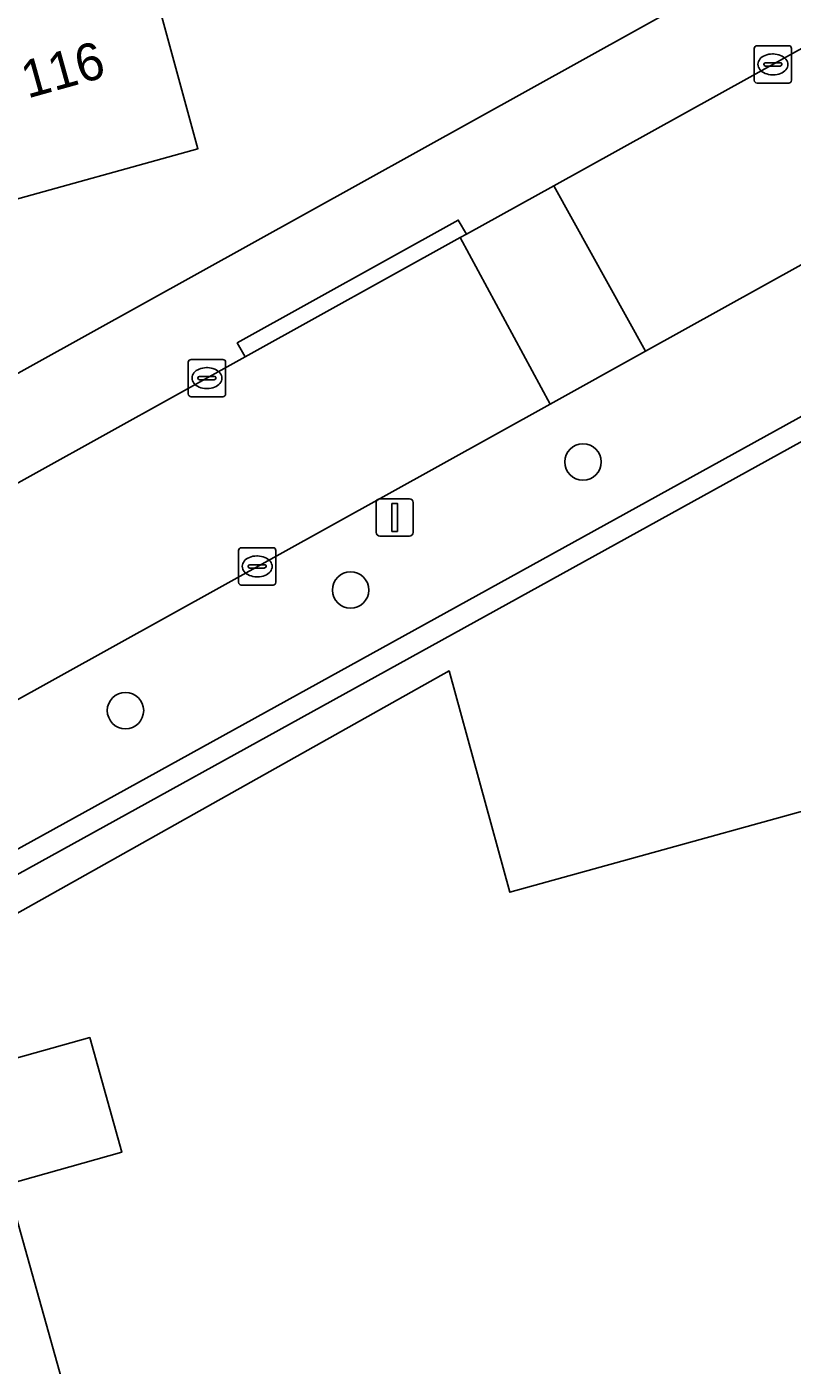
# Model space of a CAD drawing. Extents: x 159626 to 160723, y 388173 to 389416.
# Drawn here: x 160026.77 to 160047.32, y 388381.33 to 388417.25 of the extents above; entities that cross this region are included whole.
import ezdxf

# ---------------------------------------------------------------- set-up
doc = ezdxf.new("R2010")
doc.units = 0
for name, color, linetype in [('IMGEO_Berm_groen', 7, 'Continuous'), ('IMGEO_Boom', 7, 'Continuous'), ('IMGEO_Erf', 7, 'Continuous'), ('IMGEO_Groenvoorziening', 7, 'Continuous'), ('IMGEO_Haag', 7, 'Continuous'), ('IMGEO_Kolk', 7, 'Continuous'), ('IMGEO_Lichtmast', 7, 'Continuous'), ('IMGEO_Pand', 7, 'Continuous'), ('IMGEO_Pand_nummerreeks', 7, 'Continuous'), ('IMGEO_Rijbaan_lokaal_open', 7, 'Continuous'), ('IMGEO_Voetpad_open', 7, 'Continuous')]:
    doc.layers.add(name, color=color, linetype=linetype)

msp = doc.modelspace()

# ---------------------------------------------------------------- linework, layer by layer
at = {"layer": 'IMGEO_Berm_groen'}
msp.add_lwpolyline([(160050.845, 388408.606), (160066.106, 388417.028), (160065.847, 388417.956), (160067.42, 388418.389), (160066.558, 388421.402), (160043.379, 388408.543), (160040.818, 388407.122), (160011.378, 388390.79), (160012.339, 388387.358)], close=True, dxfattribs=at)
at = {"layer": 'IMGEO_Boom'}
for centre in [(160041.698, 388405.567), (160035.458, 388402.129), (160029.416, 388398.895)]:
    msp.add_circle(centre, 0.489, dxfattribs=at)
at = {"layer": 'IMGEO_Erf'}
for points in [[(160045.697, 388500), (160042.053, 388513.017), (160037.799, 388510.676), (160018.405, 388500), (160013.883, 388497.511), (160000, 388489.869), (159985.778, 388482.041), (160000, 388431.308), (160009.237, 388398.358), (160063.783, 388428.62)], [(160030.149, 388418.411), (160031.359, 388413.973), (160025.937, 388412.466)], [(160065.737, 388357.839), (160068.821, 388358.703), (160067.258, 388364.278), (160065.672, 388369.937), (160062.589, 388369.073), (160061.749, 388372.073), (160060.886, 388375.152), (160063.97, 388376.017), (160062.406, 388381.596), (160060.811, 388387.289), (160057.729, 388386.426), (160056.908, 388389.358), (160055.27, 388395.203), (160052.188, 388394.339), (160051.374, 388397.24), (160039.731, 388394.019), (160038.102, 388399.961), (160014.614, 388386.787), (160012.651, 388386.243), (160030.665, 388321.896), (160031.671, 388318.304), (160034.012, 388311.518), (160036.849, 388303.296)], [(160022.005, 388388.315), (160028.458, 388390.121), (160029.32, 388387.04), (160026.24, 388386.179), (160027.833, 388380.49), (160029.394, 388374.912), (160032.487, 388375.778), (160033.348, 388372.703), (160034.18, 388369.73), (160031.089, 388368.866), (160032.682, 388363.173), (160034.245, 388357.589)]]:
    msp.add_lwpolyline(points, dxfattribs=at)
at = {"layer": 'IMGEO_Groenvoorziening'}
for points in [[(160012.505, 388386.764), (160050.181, 388407.555), (160064.031, 388415.198), (160066.272, 388416.435), (160066.106, 388417.028), (160050.845, 388408.606), (160012.339, 388387.358)], [(160057.831, 388399.049), (160070.165, 388402.519), (160069.651, 388404.355), (160069.255, 388405.772), (160053.813, 388401.587), (160050.181, 388407.555), (160012.505, 388386.764), (160012.651, 388386.243), (160014.614, 388386.787), (160038.102, 388399.961), (160039.731, 388394.019), (160051.374, 388397.24)]]:
    msp.add_lwpolyline(points, close=True, dxfattribs=at)
at = {"layer": 'IMGEO_Haag'}
msp.add_lwpolyline([(160012.505, 388386.764), (160050.181, 388407.555), (160064.031, 388415.198), (160066.272, 388416.435), (160066.106, 388417.028), (160050.845, 388408.606), (160012.339, 388387.358)], close=True, dxfattribs=at)
at = {"layer": 'IMGEO_Kolk'}
for p, q in [((160046.295, 388415.81), (160046.295, 388416.662)), ((160046.37, 388416.736), (160047.222, 388416.736)), ((160047.296, 388416.662), (160047.296, 388415.81)), ((160046.554, 388416.23), (160046.554, 388416.242)), ((160046.597, 388416.279), (160046.995, 388416.279)), ((160046.783, 388416.516), (160046.808, 388416.516)), ((160047.038, 388416.242), (160047.038, 388416.23)), ((160046.992, 388416.193), (160046.594, 388416.193)), ((160046.806, 388415.956), (160046.781, 388415.956)), ((160047.222, 388415.736), (160046.37, 388415.736)), ((160031.177, 388408.318), (160032.029, 388408.318)), ((160031.102, 388407.392), (160031.102, 388408.244)), ((160031.59, 388408.098), (160031.615, 388408.098)), ((160032.103, 388408.244), (160032.103, 388407.392)), ((160031.361, 388407.812), (160031.361, 388407.824)), ((160031.799, 388407.775), (160031.401, 388407.775)), ((160031.404, 388407.861), (160031.802, 388407.861)), ((160031.845, 388407.824), (160031.845, 388407.812)), ((160032.029, 388407.318), (160031.177, 388407.318)), ((160031.613, 388407.538), (160031.588, 388407.538)), ((160032.451, 388402.338), (160032.451, 388403.19)), ((160032.526, 388403.264), (160033.378, 388403.264)), ((160032.939, 388403.044), (160032.964, 388403.044)), ((160033.452, 388403.19), (160033.452, 388402.338)), ((160032.71, 388402.758), (160032.71, 388402.77)), ((160033.148, 388402.721), (160032.75, 388402.721)), ((160032.753, 388402.807), (160033.151, 388402.807)), ((160033.194, 388402.77), (160033.194, 388402.758)), ((160033.378, 388402.264), (160032.526, 388402.264)), ((160032.962, 388402.484), (160032.937, 388402.484))]:
    msp.add_line(p, q, dxfattribs=at)
for points in [[(160046.295, 388415.81), (160046.295, 388416.662)], [(160046.37, 388416.736), (160047.222, 388416.736)], [(160047.296, 388416.662), (160047.296, 388415.81)], [(160047.222, 388415.736), (160046.37, 388415.736)], [(160031.177, 388408.318), (160032.029, 388408.318)], [(160031.102, 388407.392), (160031.102, 388408.244)], [(160032.103, 388408.244), (160032.103, 388407.392)], [(160032.029, 388407.318), (160031.177, 388407.318)], [(160032.451, 388402.338), (160032.451, 388403.19)], [(160032.526, 388403.264), (160033.378, 388403.264)], [(160033.452, 388403.19), (160033.452, 388402.338)], [(160033.378, 388402.264), (160032.526, 388402.264)]]:
    msp.add_lwpolyline(points, dxfattribs=at)
for centre, radius, start, end in [((160046.372, 388416.66), 0.0765, 91.552, 178.448), ((160046.372, 388416.66), 0.0765, 91.552, 178.448), ((160047.22, 388416.66), 0.0765, 1.552, 88.448), ((160047.22, 388416.66), 0.0765, 1.552, 88.448), ((160046.594, 388416.239), 0.0403, 85.8775, 175.7526), ((160046.591, 388416.229), 0.0366, 178.938, 274.7102), ((160046.995, 388416.236), 0.043, 264.8664, 352.4533), ((160046.999, 388416.241), 0.0386, 1.7309, 96.639), ((160046.372, 388415.812), 0.0765, 181.552, 268.448), ((160046.372, 388415.812), 0.0765, 181.552, 268.448), ((160047.22, 388415.812), 0.0765, 271.552, 358.448), ((160047.22, 388415.812), 0.0765, 271.552, 358.448), ((160031.179, 388408.242), 0.0765, 91.552, 178.448), ((160031.179, 388408.242), 0.0765, 91.552, 178.448), ((160032.027, 388408.242), 0.0765, 1.552, 88.448), ((160032.027, 388408.242), 0.0765, 1.552, 88.448), ((160031.401, 388407.821), 0.0403, 85.8775, 175.7526), ((160031.398, 388407.811), 0.0366, 178.938, 274.7102), ((160031.802, 388407.818), 0.043, 264.8664, 352.4533), ((160031.806, 388407.823), 0.0386, 1.7309, 96.639), ((160031.179, 388407.394), 0.0765, 181.552, 268.448), ((160031.179, 388407.394), 0.0765, 181.552, 268.448), ((160032.027, 388407.394), 0.0765, 271.552, 358.448), ((160032.027, 388407.394), 0.0765, 271.552, 358.448), ((160032.528, 388403.188), 0.0765, 91.552, 178.448), ((160032.528, 388403.188), 0.0765, 91.552, 178.448), ((160033.376, 388403.188), 0.0765, 1.552, 88.448), ((160033.376, 388403.188), 0.0765, 1.552, 88.448), ((160032.75, 388402.767), 0.0403, 85.8775, 175.7526), ((160032.747, 388402.757), 0.0366, 178.938, 274.7102), ((160033.151, 388402.764), 0.043, 264.8664, 352.4533), ((160033.155, 388402.769), 0.0386, 1.7309, 96.639), ((160032.528, 388402.34), 0.0765, 181.552, 268.448), ((160032.528, 388402.34), 0.0765, 181.552, 268.448), ((160033.376, 388402.34), 0.0765, 271.552, 358.448), ((160033.376, 388402.34), 0.0765, 271.552, 358.448)]:
    msp.add_arc(centre, radius, start, end, dxfattribs=at)
for centre, major_axis, ratio, start_param, end_param in [((160046.782, 388416.236), (-0.387, 0.002), 0.722429, 4.712389, 7.853982), ((160046.807, 388416.236), (-0.39, 0.002), 0.717154, 1.570796, 4.712389), ((160031.589, 388407.818), (-0.387, 0.002), 0.722429, 4.712389, 7.853982), ((160031.614, 388407.818), (-0.39, 0.002), 0.717154, 1.570796, 4.712389), ((160032.938, 388402.764), (-0.387, 0.002), 0.722429, 4.712389, 7.853982), ((160032.963, 388402.764), (-0.39, 0.002), 0.717154, 1.570796, 4.712389)]:
    msp.add_ellipse(centre, major_axis=major_axis, ratio=ratio, start_param=start_param, end_param=end_param, dxfattribs=at)
at = {"layer": 'IMGEO_Lichtmast'}
for p, q in [((160036.147, 388403.678), (160036.147, 388404.478)), ((160036.147, 388404.478), (160036.147, 388403.678)), ((160036.247, 388404.578), (160037.037, 388404.578)), ((160037.037, 388404.578), (160036.247, 388404.578)), ((160037.137, 388404.478), (160037.137, 388403.678)), ((160037.137, 388403.678), (160037.137, 388404.478)), ((160037.037, 388403.578), (160036.247, 388403.578)), ((160036.247, 388403.578), (160037.037, 388403.578))]:
    msp.add_line(p, q, dxfattribs=at)
msp.add_lwpolyline([(160036.567, 388404.453), (160036.717, 388404.453), (160036.717, 388403.703), (160036.567, 388403.703), (160036.567, 388404.453)], dxfattribs=at)
for centre, start, end in [((160036.247, 388404.478), 90, 180), ((160036.247, 388404.478), 90, 180), ((160037.037, 388404.478), 0, 90), ((160037.037, 388404.478), 360, 90), ((160036.247, 388403.678), 180, 270), ((160036.247, 388403.678), 180, 270), ((160037.037, 388403.678), 270, 0), ((160037.037, 388403.678), 270, 0)]:
    msp.add_arc(centre, 0.1, start, end, dxfattribs=at)
at = {"layer": 'IMGEO_Pand'}
for points in [[(160031.996, 388423.239), (160031.441, 388425.171), (160031.212, 388425.107), (160029.65, 388424.67), (160028.488, 388424.344), (160028.275, 388425.106), (160025.155, 388424.233), (160025.773, 388422.024), (160023.453, 388421.374), (160025.937, 388412.466), (160031.359, 388413.973), (160030.149, 388418.411), (160032.783, 388419.13), (160033.115, 388417.916), (160033.425, 388418)], [(160019.069, 388378.019), (160027.833, 388380.49), (160026.24, 388386.179), (160029.32, 388387.04), (160028.458, 388390.121), (160022.005, 388388.315), (160022.838, 388385.339), (160017.444, 388383.829)]]:
    msp.add_lwpolyline(points, close=True, dxfattribs=at)
at = {"layer": 'IMGEO_Rijbaan_lokaal_open'}
for points in [[(160066.558, 388421.402), (160070.678, 388423.743), (160091.779, 388435.443), (160089.213, 388439.75), (160081.031, 388435.205), (160074.447, 388431.557), (160066.962, 388427.413), (160054.726, 388420.629), (160048.81, 388417.351), (160040.919, 388412.981), (160043.379, 388408.543)], [(160043.379, 388408.543), (160040.919, 388412.981), (160038.567, 388411.679), (160038.401, 388411.587), (160040.818, 388407.122)], [(160010.672, 388393.309), (160011.378, 388390.79), (160040.818, 388407.122), (160038.401, 388411.587), (160032.629, 388408.386), (160023.266, 388403.198), (160017.301, 388399.892), (160009.966, 388395.828)]]:
    msp.add_lwpolyline(points, close=True, dxfattribs=at)
at = {"layer": 'IMGEO_Voetpad_open'}
msp.add_lwpolyline([(160063.783, 388428.62), (160009.237, 388398.358), (160009.966, 388395.828), (160017.301, 388399.892), (160017.112, 388400.268), (160023.062, 388403.566), (160023.266, 388403.198), (160032.629, 388408.386), (160032.415, 388408.762), (160038.349, 388412.06), (160038.567, 388411.679), (160040.919, 388412.981), (160048.81, 388417.351), (160048.591, 388417.738), (160054.529, 388421.036), (160054.726, 388420.629), (160066.962, 388427.413)], dxfattribs=at)
msp.add_lwpolyline([(160032.629, 388408.386), (160038.401, 388411.587), (160038.567, 388411.679), (160038.349, 388412.06), (160032.415, 388408.762)], close=True, dxfattribs=at)

# ---------------------------------------------------------------- texts
at = {"layer": 'IMGEO_Pand_nummerreeks'}
msp.add_text('116', height=1, rotation=15.5329, dxfattribs=at).set_placement((160026.786, 388415.318))

doc.saveas('drawing.dxf')
